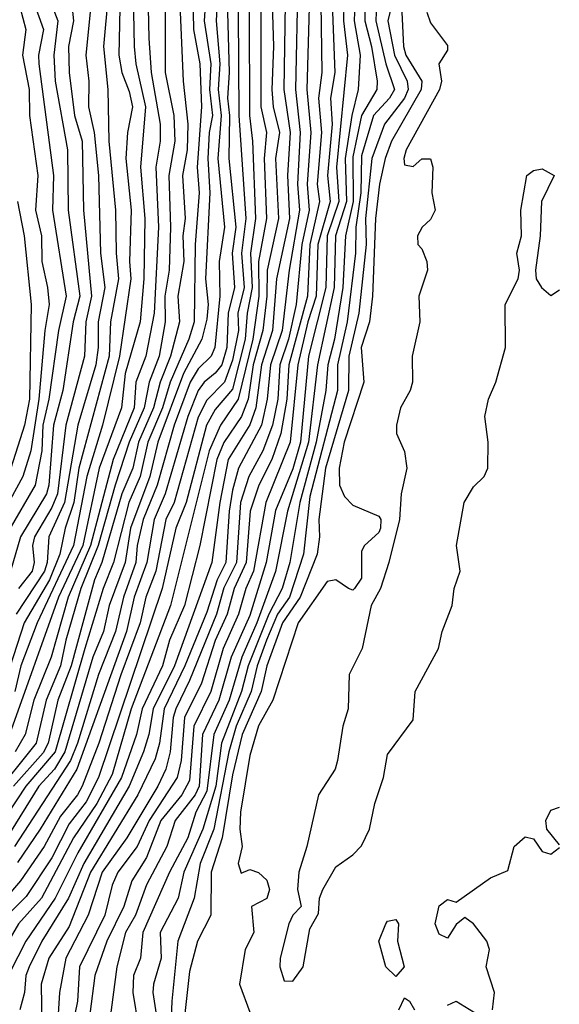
# Model space of a CAD drawing. Header units: metres. Extents: x -51132 to -49532, y -231222 to -229437.
# Tile 274 of 656: x -50869 to -50838, y -230145 to -230088. Entities that reach past the tile are written whole.
import ezdxf

# ---------------------------------------------------------------- set-up
doc = ezdxf.new("R2010")
doc.units = ezdxf.units.M
for name, color, linetype in [('CONTOUR_HALF', 8, 'Continuous'), ('CONTOUR_INDEX', 1, 'Continuous'), ('CONTOUR_INTER', 3, 'Continuous')]:
    doc.layers.add(name, color=color, linetype=linetype)

msp = doc.modelspace()

# ---------------------------------------------------------------- linework, layer by layer
at = {"layer": 'CONTOUR_HALF'}
for points, elevation in [([(-50863.07, -230084.759), (-50863.18, -230090.259), (-50863.006, -230091.259), (-50862.58, -230092.358), (-50862.398, -230093.259), (-50862.684, -230094.759), (-50862.777, -230096.259), (-50862.463, -230099.259), (-50862.57, -230102.259), (-50862.484, -230103.259), (-50863.152, -230107.759), (-50864.137, -230111.759), (-50865.053, -230114.759), (-50865.823, -230118.759), (-50867.937, -230123.259), (-50868.882, -230125.759), (-50869.233, -230127.259)], 22.5), ([(-50861.519, -230085.759), (-50861.443, -230089.259), (-50861.305, -230091.259), (-50860.778, -230094.259), (-50860.779, -230095.259), (-50861.044, -230096.759), (-50860.89, -230100.259), (-50861.14, -230105.259), (-50861.62, -230107.759), (-50862.192, -230109.259), (-50862.304, -230110.759), (-50863.527, -230113.759), (-50864.834, -230118.759), (-50866.135, -230121.759), (-50867.125, -230125.259), (-50868.121, -230127.759), (-50868.639, -230129.759), (-50869.205, -230130.759)], 21.5), ([(-50852.782, -230085.759), (-50852.924, -230092.259), (-50852.641, -230094.759), (-50852.801, -230097.759), (-50852.683, -230099.259), (-50853.292, -230102.759), (-50853.687, -230106.259), (-50854.378, -230108.259), (-50854.565, -230110.259), (-50854.894, -230111.759), (-50856.239, -230114.259), (-50856.58, -230115.553), (-50856.785, -230116.759), (-50856.975, -230119.759), (-50857.477, -230120.759), (-50858.08, -230122.63), (-50859.344, -230125.759), (-50860.56, -230128.259), (-50860.825, -230130.259), (-50861.08, -230131.158), (-50862.087, -230133.259), (-50864.842, -230137.759), (-50866.08, -230140.912), (-50867.259, -230142.759), (-50867.698, -230144.259), (-50867.667, -230146.759)], 15.5), ([(-50846.958, -230085.759), (-50847.553, -230088.259), (-50847.175, -230090.259), (-50846.428, -230091.759), (-50846.369, -230092.259), (-50846.581, -230092.759), (-50847.741, -230094.259), (-50848.486, -230096.259), (-50848.845, -230099.759), (-50848.815, -230101.259), (-50849.236, -230105.259), (-50849.829, -230107.759), (-50849.845, -230109.759), (-50851.18, -230114.259), (-50851.57, -230117.259), (-50851.519, -230118.259), (-50851.66, -230119.259), (-50852.643, -230121.759), (-50853.67, -230123.259), (-50854.596, -230125.759), (-50854.907, -230127.259), (-50856.029, -230129.759), (-50856.58, -230132.093), (-50857.178, -230135.759), (-50857.822, -230137.759), (-50857.838, -230140.259), (-50858.622, -230141.759), (-50859.08, -230143.528), (-50859.608, -230148.259)], 11.5), ([(-50869.113, -230086.759), (-50868.596, -230088.759), (-50868.786, -230090.259), (-50868.392, -230092.259), (-50868.387, -230093.759), (-50867.889, -230097.259), (-50868.032, -230099.259), (-50867.685, -230100.759), (-50867.673, -230102.259), (-50867.333, -230103.759), (-50867.242, -230104.759), (-50867.488, -230106.259), (-50867.843, -230110.259), (-50868.309, -230113.259), (-50868.763, -230114.759), (-50870.136, -230117.259)], 25.5), ([(-50858.139, -230086.759), (-50858.224, -230088.259), (-50857.839, -230090.759), (-50857.916, -230092.259), (-50857.752, -230093.759), (-50857.943, -230094.759), (-50858.018, -230096.259), (-50857.903, -230098.259), (-50858.151, -230103.259), (-50858.002, -230104.759), (-50858.08, -230105.594), (-50858.363, -230106.759), (-50859.434, -230108.759), (-50860.917, -230112.759), (-50861.388, -230114.759), (-50862.507, -230117.759), (-50862.821, -230119.759), (-50863.741, -230122.259), (-50864.088, -230123.759), (-50864.706, -230125.259), (-50866.321, -230130.759), (-50866.932, -230131.759), (-50867.835, -230132.759), (-50869.704, -230135.759)], 19.5), ([(-50864.75, -230086.759), (-50865.098, -230090.259), (-50864.926, -230091.759), (-50864.944, -230093.259), (-50864.627, -230094.759), (-50864.368, -230097.259), (-50864.25, -230101.759), (-50864.005, -230103.759), (-50864.393, -230105.759), (-50864.381, -230107.259), (-50864.518, -230108.259), (-50865.565, -230111.759), (-50866.345, -230116.259), (-50867.258, -230118.259), (-50867.358, -230119.759), (-50867.502, -230120.259), (-50869.163, -230122.759)], 23.5), ([(-50854.282, -230087.259), (-50854.203, -230089.759), (-50854.287, -230092.259), (-50854.211, -230093.259), (-50853.85, -230094.759), (-50854.089, -230096.259), (-50853.906, -230099.759), (-50854.565, -230102.759), (-50854.592, -230104.259), (-50854.82, -230106.259), (-50855.381, -230108.259), (-50855.679, -230110.259), (-50856.058, -230111.259), (-50857.08, -230112.771), (-50857.499, -230113.759), (-50858.487, -230118.759), (-50859.365, -230122.259), (-50860.248, -230124.259), (-50860.641, -230125.759), (-50861.835, -230128.259), (-50862.158, -230129.759), (-50863.027, -230132.259), (-50865.58, -230136.629), (-50866.886, -230139.259), (-50868.592, -230141.759), (-50871.924, -230148.259)], 16.5), ([(-50867.116, -230087.259), (-50866.742, -230088.259), (-50866.973, -230090.259), (-50866.885, -230091.759), (-50866.173, -230095.759), (-50866.136, -230099.259), (-50865.46, -230104.259), (-50865.841, -230105.759), (-50866.436, -230109.759), (-50866.98, -230111.759), (-50867.25, -230115.259), (-50867.385, -230115.759), (-50868.909, -230118.259), (-50869.484, -230120.259)], 24.5), ([(-50851.454, -230087.259), (-50851.39, -230091.259), (-50851.581, -230092.759), (-50851.408, -230094.759), (-50851.652, -230097.759), (-50851.53, -230098.759), (-50852.091, -230101.259), (-50852.219, -230104.259), (-50853.31, -230108.259), (-50853.425, -230110.259), (-50853.771, -230112.259), (-50854.301, -230113.759), (-50855.054, -230115.259), (-50855.547, -230116.759), (-50855.779, -230119.759), (-50856.495, -230121.259), (-50856.898, -230122.759), (-50857.58, -230124.289), (-50858.39, -230126.759), (-50859.363, -230128.759), (-50859.572, -230131.259), (-50859.807, -230132.259), (-50861.428, -230134.759), (-50862.124, -230136.259), (-50863.253, -230137.759), (-50863.58, -230138.513), (-50863.996, -230140.259), (-50865.482, -230143.259), (-50865.591, -230145.259), (-50865.908, -230146.759)], 14.5), ([(-50850.12, -230087.259), (-50850.131, -230088.259), (-50849.895, -230090.259), (-50850.546, -230096.759), (-50850.396, -230098.759), (-50851.079, -230100.759), (-50851.159, -230103.759), (-50852.169, -230107.759), (-50852.63, -230112.759), (-50853.08, -230114.312), (-50854.08, -230116.734), (-50854.621, -230119.759), (-50855.58, -230122.835), (-50856.655, -230125.259), (-50857.382, -230127.759), (-50858.319, -230129.759), (-50858.511, -230132.759), (-50858.752, -230133.259), (-50859.909, -230134.759), (-50860.399, -230136.259), (-50861.58, -230138.493), (-50862.226, -230140.259), (-50862.793, -230141.259), (-50863.298, -230143.259), (-50863.967, -230148.259)], 13.5), ([(-50855.61, -230087.759), (-50855.603, -230093.759), (-50855.424, -230095.259), (-50855.247, -230099.759), (-50855.539, -230101.759), (-50855.445, -230103.759), (-50855.734, -230105.259), (-50855.843, -230106.759), (-50856.58, -230109.681), (-50857.58, -230110.862), (-50858.097, -230111.759), (-50859.269, -230116.259), (-50859.868, -230117.759), (-50860.67, -230121.259), (-50864.366, -230132.259), (-50865.08, -230133.669), (-50866.08, -230134.937), (-50867.08, -230136.93), (-50868.58, -230139.169), (-50869.653, -230140.259), (-50871.671, -230143.759), (-50873.978, -230148.259)], 17.5), ([(-50859.615, -230087.759), (-50859.454, -230091.759), (-50859.17, -230094.259), (-50859.223, -230095.759), (-50859.482, -230097.259), (-50859.341, -230099.759), (-50859.465, -230100.759), (-50859.417, -230102.259), (-50859.764, -230104.259), (-50859.654, -230105.759), (-50860.179, -230107.759), (-50860.784, -230109.259), (-50861.174, -230110.759), (-50862.052, -230112.759), (-50862.382, -230114.259), (-50863.011, -230115.759), (-50864.186, -230119.759), (-50864.61, -230120.759), (-50865.963, -230125.759), (-50866.726, -230127.759), (-50867.288, -230130.259), (-50867.58, -230130.812), (-50869.303, -230132.759)], 20.5), ([(-50856.864, -230087.759), (-50856.78, -230091.259), (-50856.869, -230092.759), (-50856.759, -230093.759), (-50856.791, -230096.259), (-50856.38, -230100.259), (-50856.604, -230101.759), (-50856.469, -230103.759), (-50856.83, -230105.259), (-50856.91, -230107.259), (-50857.203, -230108.259), (-50857.58, -230108.748), (-50858.228, -230109.259), (-50858.569, -230109.759), (-50859.187, -230111.259), (-50860.494, -230115.759), (-50861.138, -230117.259), (-50861.559, -230119.759), (-50862.291, -230121.759), (-50862.738, -230123.759), (-50865.637, -230131.759), (-50867.759, -230135.259), (-50869.08, -230137.186)], 18.5), ([(-50848.899, -230087.759), (-50848.89, -230088.259), (-50848.496, -230089.759), (-50848.167, -230091.759), (-50848.186, -230092.259), (-50849.08, -230093.759), (-50849.58, -230096.168), (-50849.562, -230098.759), (-50850.019, -230100.759), (-50850.174, -230103.759), (-50850.649, -230106.759), (-50851.033, -230108.259), (-50851.156, -230109.759), (-50851.724, -230112.759), (-50852.672, -230116.259), (-50853.25, -230119.759), (-50853.702, -230121.259), (-50854.48, -230122.759), (-50855.679, -230125.759), (-50856.051, -230127.259), (-50857.213, -230130.259), (-50857.55, -230132.759), (-50858.303, -230135.259), (-50859.413, -230137.759), (-50859.744, -230139.259), (-50860.778, -230141.259), (-50860.732, -230142.759), (-50861.17, -230144.259), (-50861.205, -230144.759), (-50860.897, -230146.759)], 12.5), ([(-50845.29, -230087.759), (-50845.08, -230088.376), (-50844.08, -230089.691), (-50844.08, -230089.972), (-50844.59, -230090.759), (-50844.44, -230091.759), (-50844.543, -230092.259), (-50846.491, -230095.759), (-50846.633, -230096.259), (-50846.58, -230096.633), (-50846.08, -230096.732), (-50845.58, -230096.29), (-50845.08, -230096.283), (-50844.935, -230096.759), (-50844.995, -230098.259), (-50844.806, -230099.259), (-50845.08, -230099.801), (-50845.552, -230100.259), (-50845.839, -230100.759), (-50845.803, -230101.259), (-50845.58, -230101.506), (-50845.287, -230102.259), (-50845.243, -230102.759), (-50845.751, -230104.259), (-50845.689, -230105.759), (-50846.131, -230107.759), (-50846.121, -230109.259), (-50846.256, -230109.759), (-50846.825, -230110.759), (-50847.042, -230111.759), (-50847.049, -230112.259), (-50846.58, -230113.288), (-50846.441, -230114.259), (-50846.785, -230115.759), (-50846.881, -230117.259), (-50847.493, -230119.759), (-50847.977, -230121.259), (-50848.523, -230122.259), (-50849.042, -230124.759), (-50849.794, -230126.259), (-50849.86, -230128.259), (-50850.167, -230129.259), (-50850.477, -230131.259), (-50850.617, -230131.759), (-50851.588, -230133.259), (-50852.258, -230136.259), (-50852.735, -230137.759), (-50852.803, -230138.759), (-50852.597, -230139.759), (-50853.08, -230140.26), (-50853.312, -230140.759), (-50853.811, -230142.759), (-50853.822, -230143.259), (-50853.58, -230144.064), (-50853.08, -230144.095), (-50852.471, -230143.259), (-50852.08, -230141.048), (-50851.58, -230140.154), (-50851.526, -230139.259), (-50851.333, -230138.759), (-50850.58, -230137.445), (-50849.58, -230136.743), (-50849.08, -230136.22), (-50848.613, -230135.259), (-50848.313, -230133.759), (-50847.813, -230132.259), (-50847.58, -230130.921), (-50846.08, -230128.895), (-50845.959, -230127.259), (-50844.601, -230124.759), (-50844.405, -230123.759), (-50843.811, -230122.259), (-50843.698, -230121.259), (-50843.358, -230120.259), (-50843.563, -230118.759), (-50843.116, -230116.259), (-50842.58, -230115.344), (-50841.957, -230114.759), (-50841.735, -230114.259), (-50841.724, -230112.759), (-50841.922, -230111.259), (-50841.711, -230110.259), (-50841.275, -230109.259), (-50840.714, -230107.259), (-50840.73, -230104.759), (-50839.982, -230103.259), (-50839.906, -230102.759), (-50840.048, -230101.759), (-50839.784, -230100.759), (-50839.829, -230099.259), (-50839.478, -230097.259), (-50839.08, -230096.956), (-50838.58, -230096.864), (-50837.892, -230097.259), (-50838.63, -230098.759), (-50838.706, -230100.759), (-50838.967, -230102.759), (-50838.932, -230103.259), (-50838.63, -230103.759), (-50838.08, -230104.22), (-50837.58, -230103.899)], 10.5)]:
    msp.add_lwpolyline(points, dxfattribs=dict(at, elevation=elevation))
at = {"layer": 'CONTOUR_INDEX'}
for points, elevation in [([(-50858.889, -230086.759), (-50858.841, -230088.759), (-50858.488, -230090.759), (-50858.389, -230093.259), (-50858.64, -230096.759), (-50858.513, -230098.259), (-50858.759, -230101.259), (-50858.819, -230105.759), (-50859.12, -230106.759), (-50860.2, -230109.259), (-50860.651, -230110.759), (-50861.506, -230112.759), (-50861.947, -230114.759), (-50862.613, -230116.259), (-50863.501, -230119.759), (-50864.093, -230121.259), (-50865.174, -230124.759), (-50866.886, -230130.759), (-50868.591, -230132.759), (-50870.266, -230135.259)], 20), ([(-50852.105, -230086.759), (-50852.265, -230092.259), (-50852.031, -230094.759), (-50852.239, -230097.759), (-50852.134, -230099.259), (-50852.544, -230101.259), (-50852.883, -230104.759), (-50853.329, -230106.759), (-50853.84, -230108.259), (-50853.942, -230110.259), (-50854.264, -230111.759), (-50854.821, -230113.259), (-50855.635, -230114.759), (-50856.122, -230116.259), (-50856.344, -230119.759), (-50857.08, -230121.223), (-50857.509, -230122.759), (-50859.08, -230126.618), (-50859.882, -230128.259), (-50860.027, -230128.759), (-50860.196, -230130.759), (-50860.463, -230131.759), (-50860.931, -230132.759), (-50862.722, -230135.759), (-50864.157, -230137.759), (-50864.971, -230140.259), (-50866.272, -230142.759), (-50866.628, -230144.759), (-50866.791, -230147.259)], 15), ([(-50868.112, -230087.259), (-50867.56, -230088.759), (-50867.861, -230090.259), (-50867.831, -230090.759), (-50866.985, -230097.259), (-50867.039, -230099.259), (-50866.256, -230104.259), (-50866.701, -230106.259), (-50867.254, -230110.259), (-50867.615, -230111.759), (-50867.655, -230113.259), (-50868.051, -230115.259), (-50869.58, -230117.892)], 25)]:
    msp.add_lwpolyline(points, dxfattribs=dict(at, elevation=elevation))
at = {"layer": 'CONTOUR_INTER'}
for points, elevation in [([(-50853.476, -230084.759), (-50853.598, -230092.259), (-50853.226, -230094.759), (-50853.394, -230097.259), (-50853.274, -230099.759), (-50854.017, -230103.259), (-50854.261, -230106.259), (-50854.9, -230108.259), (-50855.228, -230110.759), (-50855.58, -230111.755), (-50856.843, -230113.759), (-50857.326, -230116.259), (-50857.784, -230119.759), (-50859.951, -230125.759), (-50861.196, -230128.259), (-50861.444, -230129.759), (-50861.752, -230130.759), (-50862.597, -230132.759), (-50865.229, -230137.259), (-50866.108, -230139.259), (-50867.655, -230141.759), (-50868.4, -230143.259), (-50868.591, -230143.759), (-50868.679, -230144.759), (-50868.943, -230145.759)], 16), ([(-50857.379, -230085.259), (-50857.535, -230088.259), (-50857.311, -230090.759), (-50857.415, -230092.259), (-50857.246, -230093.759), (-50857.437, -230096.259), (-50857.053, -230100.259), (-50857.351, -230102.259), (-50857.315, -230104.259), (-50857.616, -230107.259), (-50857.83, -230107.759), (-50858.58, -230108.498), (-50859.04, -230109.259), (-50859.98, -230111.759), (-50860.963, -230115.259), (-50861.772, -230117.259), (-50862.116, -230118.759), (-50862.206, -230119.759), (-50862.926, -230121.759), (-50863.377, -230123.759), (-50864.368, -230126.259), (-50865.59, -230130.259), (-50866.007, -230131.259), (-50869.253, -230136.259)], 19), ([(-50862.35, -230086.759), (-50862.306, -230089.759), (-50862.201, -230090.759), (-50861.638, -230093.259), (-50861.925, -230096.759), (-50861.68, -230099.759), (-50861.732, -230103.259), (-50861.952, -230105.759), (-50862.818, -230108.759), (-50863.029, -230110.759), (-50864.325, -230114.259), (-50865.288, -230118.759), (-50866.698, -230121.759), (-50869.537, -230129.759), (-50870.08, -230130.675), (-50871.58, -230132.589), (-50874.866, -230135.259), (-50876.767, -230137.259), (-50878.182, -230139.759), (-50878.542, -230140.259), (-50879.58, -230141.053), (-50880.08, -230141.677), (-50881.19, -230143.759), (-50883.054, -230145.759)], 22), ([(-50863.804, -230086.759), (-50864.085, -230089.759), (-50863.82, -230092.259), (-50863.763, -230095.259), (-50863.378, -230099.259), (-50863.349, -230101.759), (-50863.203, -230103.259), (-50863.676, -230105.759), (-50863.76, -230107.759), (-50865.51, -230114.259), (-50865.802, -230116.259), (-50866.301, -230117.759), (-50866.612, -230119.259), (-50867.226, -230120.759), (-50868.697, -230123.259), (-50870.169, -230127.759)], 23), ([(-50865.975, -230086.759), (-50865.818, -230088.259), (-50866.112, -230089.759), (-50866.078, -230091.259), (-50865.773, -230093.759), (-50865.316, -230095.259), (-50865.25, -230099.259), (-50864.768, -230104.259), (-50865.114, -230105.759), (-50865.186, -230107.759), (-50866.273, -230111.759), (-50866.756, -230115.759), (-50867.08, -230116.56), (-50868.096, -230118.259), (-50868.215, -230118.759), (-50868.106, -230119.759), (-50868.23, -230120.259), (-50869.028, -230121.259)], 24), ([(-50854.94, -230087.259), (-50854.942, -230093.259), (-50854.614, -230094.759), (-50854.747, -230096.259), (-50854.609, -230099.759), (-50855.062, -230102.259), (-50855.053, -230104.259), (-50855.41, -230106.759), (-50856.248, -230110.259), (-50857.278, -230111.759), (-50857.939, -230113.259), (-50860.194, -230122.259), (-50862.464, -230128.259), (-50863.58, -230132.066), (-50864.47, -230133.759), (-50865.826, -230135.759), (-50867.675, -230139.259), (-50869.013, -230140.759), (-50871.064, -230144.259), (-50872.966, -230148.259)], 17), ([(-50850.783, -230087.259), (-50850.625, -230091.259), (-50850.877, -230092.759), (-50850.792, -230094.259), (-50851.068, -230097.259), (-50850.915, -230098.759), (-50851.629, -230101.259), (-50851.713, -230104.259), (-50852.201, -230105.759), (-50852.791, -230108.259), (-50853.229, -230112.759), (-50854.65, -230116.259), (-50855.369, -230120.259), (-50855.798, -230121.259), (-50856.224, -230122.759), (-50857.12, -230124.759), (-50857.843, -230127.259), (-50858.839, -230129.259), (-50859.08, -230132.428), (-50859.527, -230133.259), (-50860.743, -230134.759), (-50861.58, -230136.897), (-50862.439, -230138.259), (-50862.892, -230139.759), (-50863.89, -230141.759), (-50864.579, -230143.759), (-50865.163, -230148.259)], 14), ([(-50849.465, -230087.259), (-50849.509, -230088.259), (-50849.166, -230090.259), (-50849.275, -230092.259), (-50849.656, -230093.759), (-50850.043, -230096.259), (-50849.959, -230098.759), (-50850.593, -230100.759), (-50850.673, -230103.759), (-50851.633, -230108.259), (-50852.158, -230112.759), (-50853.381, -230116.759), (-50854.08, -230120.271), (-50855.165, -230123.259), (-50856.048, -230125.259), (-50856.785, -230127.759), (-50857.67, -230129.759), (-50858.08, -230133.044), (-50858.716, -230134.259), (-50859.172, -230135.759), (-50860.252, -230137.759), (-50861.799, -230141.259), (-50861.921, -230142.759), (-50862.343, -230143.759), (-50862.373, -230144.759), (-50862.037, -230146.759)], 13), ([(-50856.254, -230087.759), (-50856.221, -230093.759), (-50855.811, -230099.759), (-50856.053, -230101.759), (-50855.898, -230103.759), (-50856.273, -230105.259), (-50856.24, -230106.259), (-50856.58, -230107.986), (-50857.039, -230109.259), (-50858.08, -230110.319), (-50858.58, -230111.293), (-50859.968, -230116.259), (-50860.455, -230117.259), (-50861.034, -230120.259), (-50861.627, -230121.759), (-50861.954, -230123.259), (-50863.08, -230126.273), (-50864.347, -230130.259), (-50865.328, -230132.759), (-50865.582, -230133.259), (-50866.58, -230134.5), (-50867.526, -230136.259), (-50868.895, -230138.259), (-50870.636, -230140.259)], 18), ([(-50860.494, -230087.759), (-50860.499, -230091.259), (-50859.984, -230093.759), (-50859.934, -230095.259), (-50860.284, -230097.259), (-50860.186, -230100.259), (-50860.264, -230102.759), (-50860.512, -230104.259), (-50860.499, -230105.759), (-50860.844, -230107.759), (-50861.42, -230109.259), (-50861.721, -230110.759), (-50862.585, -230112.759), (-50863.401, -230115.259), (-50864.39, -230118.759), (-50865.391, -230121.259), (-50866.261, -230124.259), (-50866.571, -230125.759), (-50867.416, -230127.759), (-50868.001, -230130.259), (-50870.58, -230133.475)], 21), ([(-50848.229, -230087.759), (-50848.25, -230088.259), (-50847.675, -230090.759), (-50847.175, -230092.259), (-50847.459, -230092.759), (-50848.394, -230093.759), (-50849.08, -230096.113), (-50849.131, -230098.259), (-50849.408, -230100.259), (-50849.431, -230101.759), (-50849.918, -230105.759), (-50850.481, -230108.259), (-50850.486, -230109.759), (-50852.08, -230115.912), (-50852.458, -230119.259), (-50853.262, -230121.759), (-50853.964, -230122.759), (-50854.61, -230124.259), (-50855.15, -230125.759), (-50855.494, -230127.259), (-50856.373, -230129.259), (-50856.791, -230130.759), (-50857.67, -230135.259), (-50858.469, -230137.259), (-50858.809, -230139.259), (-50859.754, -230141.759), (-50860.1, -230145.259), (-50860.198, -230147.759)], 12), ([(-50846.731, -230087.759), (-50846.646, -230089.759), (-50846.499, -230090.259), (-50845.586, -230091.759), (-50845.614, -230092.259), (-50847.339, -230095.259), (-50847.713, -230096.259), (-50848.041, -230097.759), (-50848.264, -230099.759), (-50848.453, -230104.259), (-50848.624, -230105.759), (-50849.096, -230107.259), (-50848.942, -230109.259), (-50850.091, -230112.759), (-50850.379, -230114.259), (-50850.36, -230115.259), (-50850.08, -230115.919), (-50849.58, -230116.41), (-50848.08, -230117.051), (-50847.959, -230117.259), (-50847.974, -230117.759), (-50848.08, -230118.014), (-50848.907, -230118.759), (-50849.08, -230119.091), (-50849.08, -230120.654), (-50849.488, -230121.259), (-50849.58, -230121.355), (-50849.846, -230121.259), (-50850.58, -230120.761), (-50851.08, -230120.864), (-50852.774, -230123.259), (-50854.231, -230127.759), (-50855.08, -230129.242), (-50855.58, -230130.963), (-50856.122, -230134.259), (-50856.165, -230135.259), (-50856.02, -230136.259), (-50856.253, -230137.259), (-50856.08, -230137.819), (-50855.58, -230137.604), (-50855.08, -230137.765), (-50854.58, -230138.226), (-50854.428, -230138.759), (-50854.58, -230139.281), (-50855.474, -230139.759), (-50855.351, -230141.259), (-50855.851, -230142.259), (-50856.169, -230144.259), (-50855.58, -230145.9)], 11), ([(-50869.078, -230098.759), (-50868.692, -230100.759), (-50868.288, -230104.759), (-50868.377, -230110.259), (-50868.665, -230111.759), (-50869.464, -230114.259)], 26), ([(-50837.58, -230136.164), (-50838.315, -230135.259), (-50838.368, -230134.759), (-50838.08, -230134.154), (-50837.58, -230133.972)], 11), ([(-50841.469, -230145.759), (-50841.363, -230144.759), (-50841.835, -230143.259), (-50841.637, -230142.259), (-50841.798, -230141.759), (-50842.567, -230140.759), (-50843.08, -230140.394), (-50843.58, -230140.806), (-50844.08, -230141.597), (-50844.58, -230141.349), (-50844.804, -230140.759), (-50844.58, -230139.707), (-50844.08, -230139.339), (-50843.58, -230139.491), (-50841.58, -230138.077), (-50840.58, -230137.666), (-50840.208, -230136.259), (-50839.58, -230135.699), (-50839.08, -230135.81), (-50838.58, -230136.547), (-50838.08, -230136.717), (-50837.58, -230136.318)], 11), ([(-50847.669, -230140.759), (-50847.58, -230140.609), (-50847.08, -230140.502), (-50846.93, -230140.759), (-50846.989, -230141.759), (-50846.611, -230143.259), (-50847.08, -230143.822), (-50847.671, -230143.259), (-50848.08, -230141.764), (-50847.669, -230140.759)], 11), ([(-50846.906, -230145.759), (-50846.58, -230145.058), (-50846.297, -230145.259), (-50845.997, -230145.759)], 11), ([(-50844.08, -230145.482), (-50843.58, -230145.262), (-50842.08, -230146.19)], 11)]:
    msp.add_lwpolyline(points, dxfattribs=dict(at, elevation=elevation))

doc.saveas('drawing.dxf')
